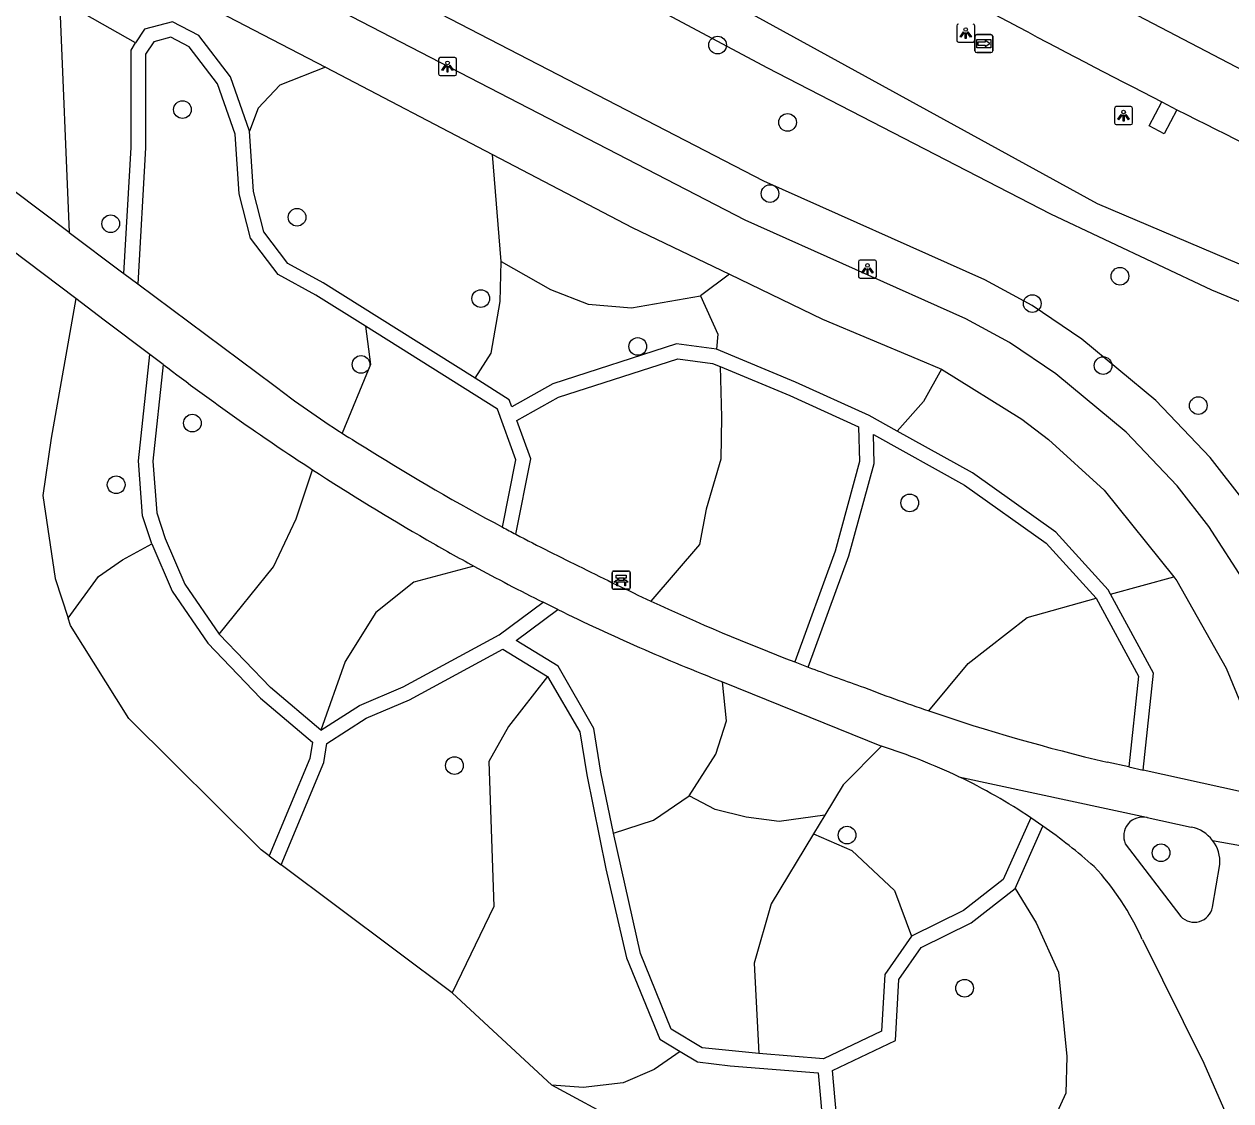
# Model space of a CAD drawing. Extents: x 158087 to 159494, y 382905 to 383981.
# Drawn here: x 159117.8 to 159184.6, y 383557.6 to 383617.1 of the extents above; entities that cross this region are included whole.
import ezdxf

# ---------------------------------------------------------------- set-up
doc = ezdxf.new("R2010")
doc.units = 0
for name, color, linetype in [('IMGEO_Bank', 7, 'Continuous'), ('IMGEO_Berm_groen', 7, 'Continuous'), ('IMGEO_Berm_open', 7, 'Continuous'), ('IMGEO_Boom', 7, 'Continuous'), ('IMGEO_Fietspad_open', 7, 'Continuous'), ('IMGEO_Groenvoorziening', 7, 'Continuous'), ('IMGEO_Lichtpunt', 7, 'Continuous'), ('IMGEO_Rijbaan_regionaal_gesloten', 7, 'Continuous'), ('IMGEO_Voetpad_halfverhard', 7, 'Continuous'), ('IMGEO_Wegwijzer', 7, 'Continuous')]:
    doc.layers.add(name, color=color, linetype=linetype)

msp = doc.modelspace()

# ---------------------------------------------------------------- linework, layer by layer
at = {"layer": 'IMGEO_Bank'}
for p, q in [((159150.336, 383585.941), (159150.336, 383586.782)), ((159150.336, 383586.782), (159150.336, 383585.941)), ((159150.411, 383586.866), (159151.252, 383586.866)), ((159151.252, 383586.866), (159150.411, 383586.866)), ((159151.033, 383586.264), (159150.64, 383586.264)), ((159150.645, 383586.372), (159150.645, 383586.478)), ((159150.689, 383586.478), (159150.689, 383586.372)), ((159150.977, 383586.484), (159150.695, 383586.484)), ((159150.695, 383586.366), (159150.977, 383586.366)), ((159150.983, 383586.372), (159150.983, 383586.478)), ((159151.027, 383586.478), (159151.027, 383586.372)), ((159151.336, 383586.791), (159151.336, 383585.95)), ((159151.336, 383585.95), (159151.336, 383586.791)), ((159151.261, 383585.866), (159150.42, 383585.866)), ((159150.42, 383585.866), (159151.261, 383585.866))]:
    msp.add_line(p, q, dxfattribs=at)
for points in [[(159150.583, 383586.264), (159150.441, 383586.264), (159150.553, 383586.366), (159150.639, 383586.366)], [(159150.639, 383586.484), (159150.553, 383586.484), (159150.553, 383586.645), (159151.116, 383586.645), (159151.116, 383586.484), (159151.033, 383586.484)], [(159150.633, 383586.257), (159150.633, 383586.05), (159150.59, 383586.05), (159150.59, 383586.257)], [(159151.033, 383586.366), (159151.116, 383586.366), (159151.228, 383586.264), (159151.089, 383586.264)], [(159151.083, 383586.257), (159151.083, 383586.05), (159151.039, 383586.05), (159151.039, 383586.257)]]:
    msp.add_lwpolyline(points, dxfattribs=at)
for centre, radius, start, end in [((159150.414, 383586.788), 0.0779, 92.4484, 184.28452), ((159150.414, 383586.788), 0.0779, 92.4484, 184.28452), ((159150.583, 383586.257), 0.00671, 2.89567, 87.10433), ((159150.64, 383586.257), 0.00671, 92.89567, 177.10433), ((159150.638, 383586.477), 0.00671, 2.89567, 87.10433), ((159150.638, 383586.373), 0.00671, 272.89567, 357.10433), ((159150.695, 383586.477), 0.00671, 92.89567, 177.10433), ((159150.695, 383586.373), 0.00671, 182.89567, 267.10433), ((159150.977, 383586.477), 0.00671, 2.89567, 87.10433), ((159150.977, 383586.373), 0.00671, 272.89567, 357.10433), ((159151.034, 383586.477), 0.00671, 92.89567, 177.10433), ((159151.034, 383586.373), 0.00671, 182.89567, 267.10433), ((159151.032, 383586.257), 0.00671, 2.89567, 87.10433), ((159151.089, 383586.257), 0.00671, 92.89567, 177.10433), ((159151.258, 383586.788), 0.0779, 2.4484, 94.28452), ((159151.258, 383586.788), 0.0779, 2.4484, 94.28452), ((159150.414, 383585.944), 0.0779, 182.4484, 274.28452), ((159150.414, 383585.944), 0.0779, 182.4484, 274.28452), ((159151.258, 383585.944), 0.0779, 272.4484, 4.28452), ((159151.258, 383585.944), 0.0779, 272.4484, 4.28452)]:
    msp.add_arc(centre, radius, start, end, dxfattribs=at)
at = {"layer": 'IMGEO_Berm_groen'}
msp.add_lwpolyline([(158903.511, 383807.338), (158912.45, 383796.934), (158931.369, 383782.148), (158969.974, 383752.859), (159025.594, 383711.342), (159057.228, 383687.268), (159086.577, 383664.934), (159106.078, 383650.693), (159116.489, 383643.09), (159134.156, 383631.849), (159150.351, 383621.947), (159177.164, 383607.204), (159191.538, 383601.097), (159222.257, 383587.89)], dxfattribs=at)
at = {"layer": 'IMGEO_Berm_open'}
msp.add_lwpolyline([(159181.576, 383612.395), (159180.878, 383611.062), (159180.038, 383611.506), (159180.741, 383612.836)], dxfattribs=at)
at = {"layer": 'IMGEO_Boom'}
for centre in [(159156.174, 383615.969), (159126.572, 383612.399), (159160.042, 383611.695), (159159.071, 383607.755), (159122.602, 383606.09), (159132.909, 383606.444), (159178.427, 383603.181), (159143.074, 383601.948), (159173.58, 383601.671), (159151.757, 383599.297), (159136.449, 383598.303), (159177.497, 383598.237), (159182.763, 383596.027), (159127.12, 383595.058), (159122.905, 383591.647), (159166.802, 383590.645), (159141.617, 383576.113), (159163.332, 383572.266), (159180.701, 383571.288), (159169.834, 383563.798)]:
    msp.add_circle(centre, 0.489, dxfattribs=at)
at = {"layer": 'IMGEO_Fietspad_open'}
for points in [[(159190.449, 383575.241), (159187.513, 383581.676), (159185.394, 383586.163), (159183.347, 383589.346), (159181.593, 383591.585), (159178.768, 383594.556), (159174.879, 383597.787), (159172.327, 383599.508), (159169.898, 383600.826), (159157.691, 383606.285), (159127.234, 383622.05), (159097.45, 383639.217)], [(159119.704, 383622.74), (159125.592, 383619.386), (159134.488, 383614.742)], [(159134.488, 383614.742), (159143.724, 383609.92)], [(159143.724, 383609.92), (159151.45, 383605.887), (159156.824, 383603.295)], [(159156.824, 383603.295), (159161.97, 383600.813), (159167.241, 383598.596), (159168.554, 383598.043)], [(159168.554, 383598.043), (159172.994, 383595.281), (159174.47, 383594.156), (159177.558, 383591.342), (159181.402, 383586.562)], [(159181.402, 383586.562), (159181.583, 383586.338), (159184.299, 383581.506), (159187.332, 383574.178)]]:
    msp.add_lwpolyline(points, dxfattribs=at)
at = {"layer": 'IMGEO_Groenvoorziening'}
for points in [[(159104.007, 383647.938), (159107.457, 383645.582), (159125.016, 383633.992), (159136.17, 383627.16), (159145.702, 383621.79), (159158.899, 383614.734), (159174.584, 383606.631), (159183.494, 383602.423), (159208.283, 383592.173), (159216.897, 383589.048), (159222.257, 383587.89)], [(159193.05, 383574.882), (159189.701, 383582.663), (159187.497, 383587.329), (159185.305, 383590.738), (159183.411, 383593.156), (159180.41, 383596.312), (159176.32, 383599.71), (159173.573, 383601.562), (159170.962, 383602.979), (159158.733, 383608.448), (159128.385, 383624.156), (159098.903, 383641.15)], [(159123.981, 383616.086), (159119.776, 383618.486)], [(159119.776, 383618.486), (159120.3, 383605.602)], [(159130.275, 383611.205), (159129.224, 383614.213), (159127.475, 383616.496), (159126.019, 383617.251), (159124.478, 383616.852), (159123.981, 383616.086)], [(159136.688, 383600.413), (159133.953, 383602.133), (159131.865, 383603.272), (159130.339, 383605.29), (159129.713, 383607.749), (159129.484, 383611.042), (159128.511, 383613.828), (159126.949, 383615.868), (159125.923, 383616.4), (159124.98, 383616.156), (159124.535, 383615.471), (159124.531, 383610.282), (159124.095, 383602.757)], [(159123.327, 383603.328), (159123.731, 383610.31), (159123.728, 383615.697), (159123.981, 383616.086)], [(159134.488, 383614.742), (159131.957, 383613.746), (159130.761, 383612.473), (159130.275, 383611.205)], [(159142.762, 383597.538), (159134.358, 383602.824), (159132.4, 383603.892), (159131.075, 383605.644), (159130.506, 383607.876), (159130.275, 383611.205)], [(159144.209, 383604.001), (159143.724, 383609.92)], [(159142.762, 383597.538), (159143.648, 383598.93), (159144.15, 383601.786), (159144.209, 383604.001)], [(159144.209, 383604.001), (159146.928, 383602.442), (159149.011, 383601.631), (159151.403, 383601.438), (159155.223, 383602.094)], [(159156.824, 383603.295), (159155.223, 383602.094)], [(159120.671, 383601.944), (159119.313, 383594.222), (159118.849, 383591.061), (159119.524, 383586.466), (159120.246, 383584.265)], [(159155.223, 383602.094), (159156.188, 383599.972), (159156.104, 383599.143)], [(159136.688, 383600.413), (159136.969, 383598.294), (159135.408, 383594.497)], [(159144.274, 383589.299), (159145.008, 383593.02), (159143.989, 383595.821), (159136.688, 383600.413)], [(159156.104, 383599.143), (159153.894, 383599.438), (159147.054, 383597.236), (159144.79, 383595.96), (159144.648, 383596.352), (159142.762, 383597.538)], [(159166.103, 383594.614), (159164.548, 383595.478), (159160.481, 383597.327), (159156.104, 383599.143)], [(159124.873, 383588.387), (159124.356, 383589.927), (159124.139, 383592.964), (159124.765, 383598.862)], [(159125.51, 383598.302), (159124.942, 383592.951), (159125.146, 383590.086), (159125.621, 383588.673), (159126.705, 383586.154), (159128.603, 383583.389)], [(159145.013, 383588.907), (159145.836, 383593.083), (159145.067, 383595.198), (159147.377, 383596.5), (159153.965, 383598.621), (159155.894, 383598.364), (159156.316, 383598.189)], [(159156.316, 383598.189), (159156.396, 383595.387), (159156.343, 383593.056), (159155.548, 383590.3), (159155.178, 383588.34), (159152.481, 383585.214)], [(159156.316, 383598.189), (159160.162, 383596.593), (159163.975, 383594.86), (159164.028, 383592.926), (159162.667, 383587.967), (159160.436, 383581.844)], [(159168.554, 383598.043), (159167.565, 383596.248), (159166.103, 383594.614)], [(159161.184, 383581.559), (159163.43, 383587.724), (159164.831, 383592.829), (159164.787, 383594.43), (159169.837, 383591.625), (159174.348, 383588.417), (159177.12, 383585.368)], [(159177.911, 383585.588), (159177.778, 383585.834), (159174.882, 383589.019), (159170.265, 383592.303), (159166.103, 383594.614)], [(159128.603, 383583.389), (159131.616, 383587.114), (159132.869, 383589.756), (159133.769, 383592.478)], [(159120.246, 383584.265), (159121.926, 383586.571), (159123.247, 383587.486), (159124.873, 383588.387)], [(159124.873, 383588.387), (159126.001, 383585.766), (159127.981, 383582.882), (159130.884, 383579.851), (159133.763, 383577.412), (159133.618, 383576.508), (159131.365, 383571.124)], [(159142.69, 383587.146), (159139.374, 383586.266), (159137.274, 383584.572), (159135.58, 383581.862), (159134.226, 383578.068)], [(159177.911, 383585.588), (159181.402, 383586.562)], [(159134.226, 383578.068), (159136.367, 383579.444), (159138.781, 383580.46), (159144.097, 383583.348), (159146.523, 383585.146)], [(159167.859, 383579.137), (159170.039, 383581.751), (159173.297, 383584.301), (159177.12, 383585.368)], [(159177.12, 383585.368), (159179.454, 383581.06), (159178.924, 383576.036)], [(159179.71, 383575.862), (159180.276, 383581.223), (159177.911, 383585.588)], [(159131.365, 383571.124), (159130.924, 383571.455), (159123.613, 383578.709), (159120.378, 383583.865), (159120.246, 383584.265)], [(159150.407, 383572.372), (159149.721, 383575.746), (159149.331, 383578.171), (159147.347, 383581.61), (159145.024, 383583.04), (159147.329, 383584.747)], [(159134.226, 383578.068), (159131.433, 383580.434), (159128.603, 383583.389)], [(159132.025, 383570.629), (159134.392, 383576.288), (159134.56, 383577.331), (159136.741, 383578.733), (159139.134, 383579.741), (159144.296, 383582.549), (159146.755, 383581.035)], [(159146.755, 383581.035), (159144.602, 383578.277), (159143.513, 383576.342), (159143.802, 383568.326), (159141.486, 383563.533)], [(159146.755, 383581.035), (159148.553, 383577.971), (159148.934, 383575.602), (159149.99, 383570.404), (159151.137, 383565.477), (159152.97, 383560.983), (159154.104, 383560.302)], [(159154.599, 383574.439), (159156.069, 383576.737), (159156.663, 383578.597), (159156.442, 383580.747)], [(159165.24, 383577.18), (159163.109, 383575.05), (159162.098, 383573.377)], [(159150.407, 383572.372), (159152.626, 383573.096), (159154.599, 383574.439)], [(159162.098, 383573.377), (159159.571, 383573.017), (159157.751, 383573.254), (159156.047, 383573.679), (159154.599, 383574.439)], [(159162.098, 383573.377), (159161.469, 383572.336)], [(159173.499, 383573.228), (159171.977, 383569.815), (159169.769, 383568.089), (159166.889, 383566.671)], [(159158.459, 383560.184), (159155.32, 383560.506), (159153.61, 383561.531), (159151.902, 383565.721), (159150.407, 383572.372)], [(159161.469, 383572.336), (159159.13, 383568.467), (159158.196, 383565.175), (159158.459, 383560.184)], [(159161.469, 383572.336), (159163.601, 383571.415), (159165.959, 383569.204), (159166.889, 383566.671)], [(159172.626, 383569.308), (159174.17, 383572.768)], [(159131.365, 383571.124), (159132.025, 383570.629)], [(159141.486, 383563.533), (159132.025, 383570.629)], [(159162.83, 383555.92), (159162.524, 383559.246), (159166.004, 383560.91), (159166.203, 383564.283), (159167.428, 383566.045), (159170.197, 383567.408), (159172.626, 383569.308)], [(159172.626, 383569.308), (159173.795, 383567.408), (159175.035, 383564.68), (159175.482, 383560.017), (159175.432, 383557.983), (159174.46, 383555.859)], [(159166.889, 383566.671), (159165.417, 383564.555), (159165.233, 383561.428), (159162.025, 383559.894), (159158.459, 383560.184)], [(159147.009, 383558.433), (159141.486, 383563.533)], [(159154.104, 383560.302), (159152.664, 383559.291), (159150.941, 383558.557), (159148.739, 383558.302), (159147.009, 383558.433)], [(159154.104, 383560.302), (159155.054, 383559.732), (159156.875, 383559.51), (159161.733, 383559.115), (159162.032, 383555.861)], [(159162.032, 383555.861), (159155.417, 383555.377), (159150.887, 383556.325), (159147.009, 383558.433)]]:
    msp.add_lwpolyline(points, dxfattribs=at)
at = {"layer": 'IMGEO_Lichtpunt'}
for p, q in [((159169.398, 383617.034), (159169.398, 383616.227)), ((159169.398, 383617.034), (159169.398, 383616.227)), ((159170.394, 383616.227), (159170.394, 383617.034)), ((159170.394, 383616.227), (159170.394, 383617.034)), ((159169.492, 383616.133), (159170.3, 383616.133)), ((159169.492, 383616.133), (159170.3, 383616.133)), ((159140.737, 383615.187), (159140.737, 383614.38)), ((159140.737, 383615.187), (159140.737, 383614.38)), ((159141.639, 383615.282), (159140.831, 383615.282)), ((159141.639, 383615.282), (159140.831, 383615.282)), ((159141.733, 383614.38), (159141.733, 383615.187)), ((159141.733, 383614.38), (159141.733, 383615.187)), ((159140.831, 383614.286), (159141.639, 383614.286)), ((159140.831, 383614.286), (159141.639, 383614.286)), ((159178.129, 383612.47), (159178.129, 383611.663)), ((159178.129, 383612.47), (159178.129, 383611.663)), ((159179.031, 383612.565), (159178.223, 383612.565)), ((159179.031, 383612.565), (159178.223, 383612.565)), ((159179.125, 383611.663), (159179.125, 383612.47)), ((159179.125, 383611.663), (159179.125, 383612.47)), ((159178.223, 383611.569), (159179.031, 383611.569)), ((159178.223, 383611.569), (159179.031, 383611.569)), ((159163.965, 383603.981), (159163.965, 383603.174)), ((159163.965, 383603.981), (159163.965, 383603.174)), ((159164.867, 383604.076), (159164.059, 383604.076)), ((159164.867, 383604.076), (159164.059, 383604.076)), ((159164.961, 383603.174), (159164.961, 383603.981)), ((159164.961, 383603.174), (159164.961, 383603.981)), ((159164.059, 383603.08), (159164.867, 383603.08)), ((159164.059, 383603.08), (159164.867, 383603.08))]:
    msp.add_line(p, q, dxfattribs=at)
for points in [[(159169.772, 383616.698), (159169.811, 383616.67), (159169.623, 383616.408), (159169.585, 383616.435), (159169.772, 383616.698)], [(159169.874, 383616.65), (159169.921, 383616.65), (159169.921, 383616.328), (159169.874, 383616.328), (159169.874, 383616.65)], [(159169.984, 383616.67), (159170.022, 383616.697), (159170.209, 383616.435), (159170.17, 383616.407), (159169.984, 383616.67)], [(159141.111, 383614.851), (159141.15, 383614.823), (159140.962, 383614.561), (159140.924, 383614.588), (159141.111, 383614.851)], [(159141.213, 383614.803), (159141.26, 383614.803), (159141.26, 383614.481), (159141.213, 383614.481), (159141.213, 383614.803)], [(159141.323, 383614.823), (159141.361, 383614.85), (159141.548, 383614.588), (159141.509, 383614.56), (159141.323, 383614.823)], [(159178.503, 383612.134), (159178.542, 383612.106), (159178.354, 383611.844), (159178.316, 383611.871), (159178.503, 383612.134)], [(159178.605, 383612.086), (159178.652, 383612.086), (159178.652, 383611.764), (159178.605, 383611.764), (159178.605, 383612.086)], [(159178.715, 383612.106), (159178.753, 383612.133), (159178.94, 383611.871), (159178.901, 383611.843), (159178.715, 383612.106)], [(159164.339, 383603.645), (159164.378, 383603.617), (159164.19, 383603.355), (159164.152, 383603.382), (159164.339, 383603.645)], [(159164.551, 383603.617), (159164.589, 383603.644), (159164.776, 383603.382), (159164.737, 383603.354), (159164.551, 383603.617)], [(159164.441, 383603.597), (159164.488, 383603.597), (159164.488, 383603.275), (159164.441, 383603.275), (159164.441, 383603.597)]]:
    msp.add_lwpolyline(points, dxfattribs=at)
for centre in [(159169.897, 383616.832), (159141.236, 383614.985), (159178.628, 383612.268), (159164.464, 383603.779)]:
    msp.add_circle(centre, 0.0994, dxfattribs=at)
for centre, start, end in [((159169.492, 383617.034), 90, 180), ((159169.492, 383617.034), 90, 180), ((159170.3, 383617.034), 0, 90), ((159170.3, 383617.034), 0, 90), ((159169.492, 383616.227), 180, 270), ((159169.492, 383616.227), 180, 270), ((159170.3, 383616.227), 270, 0), ((159170.3, 383616.227), 270, 360), ((159140.831, 383615.187), 90, 180), ((159140.831, 383615.187), 90, 180), ((159141.639, 383615.187), 0, 90), ((159141.639, 383615.187), 0, 90), ((159140.831, 383614.38), 180, 270), ((159140.831, 383614.38), 180, 270), ((159141.639, 383614.38), 270, 0), ((159141.639, 383614.38), 270, 360), ((159178.223, 383612.47), 90, 180), ((159178.223, 383612.47), 90, 180), ((159179.031, 383612.47), 0, 90), ((159179.031, 383612.47), 0, 90), ((159178.223, 383611.663), 180, 270), ((159178.223, 383611.663), 180, 270), ((159179.031, 383611.663), 270, 0), ((159179.031, 383611.663), 270, 360), ((159164.059, 383603.981), 90, 180), ((159164.059, 383603.981), 90, 180), ((159164.867, 383603.981), 0, 90), ((159164.867, 383603.981), 0, 90), ((159164.059, 383603.174), 180, 270), ((159164.059, 383603.174), 180, 270), ((159164.867, 383603.174), 270, 0), ((159164.867, 383603.174), 270, 360)]:
    msp.add_arc(centre, 0.0946, start, end, dxfattribs=at)
at = {"layer": 'IMGEO_Rijbaan_regionaal_gesloten'}
for points in [[(159247.353, 383585.758), (159239.594, 383589.387), (159225.783, 383595.761), (159208.313, 383603.546), (159190.703, 383611.709), (159169.836, 383622.628), (159152.852, 383632.212), (159139.385, 383639.976), (159122.644, 383650.288), (159109.663, 383658.901), (159093.164, 383670.184), (159080.668, 383679.525), (159062.009, 383693.704)], [(159180.741, 383612.836), (159181.576, 383612.395)]]:
    msp.add_lwpolyline(points, dxfattribs=at)
for centre, radius, start, end in [((159408.916, 384060.303), 502.286, 240.80262, 242.98183), ((159478.115, 384198.155), 656.544, 243.149359, 244.817268)]:
    msp.add_arc(centre, radius, start, end, dxfattribs=at)
at = {"layer": 'IMGEO_Voetpad_halfverhard'}
for points in [[(159120.3, 383605.602), (159114.095, 383610.266), (159092.435, 383626.419), (159080.731, 383635.316), (159032.562, 383671.001), (159000, 383695.315), (158926.765, 383750), (158924.413, 383751.353)], [(159120.671, 383601.944), (159087.989, 383626.635), (159081.784, 383619.013)], [(159120.3, 383605.602), (159123.203, 383603.42), (159123.327, 383603.328)], [(159123.327, 383603.328), (159124.095, 383602.757)], [(159124.095, 383602.757), (159131.618, 383597.161)], [(159124.765, 383598.862), (159122.246, 383600.754), (159120.671, 383601.944)], [(159125.51, 383598.302), (159124.765, 383598.862)], [(159147.329, 383584.747), (159146.523, 383585.146)], [(159160.436, 383581.844), (159161.184, 383581.559)], [(159156.442, 383580.747), (159165.24, 383577.18)], [(159178.924, 383576.036), (159177.718, 383576.302)], [(159178.924, 383576.036), (159179.71, 383575.862)], [(159187.332, 383574.178), (159179.71, 383575.862)], [(159169.51, 383575.498), (159179.89, 383573.253), (159179.932, 383573.239)], [(159174.17, 383572.768), (159173.499, 383573.228)], [(159179.932, 383573.239), (159182.371, 383572.711)], [(159178.725, 383571.786), (159181.791, 383567.766)], [(159183.553, 383571.969), (159186.848, 383571.372)], [(159183.55, 383568.275), (159183.953, 383570.632)], [(159179.666, 383566.489), (159180.777, 383564.257), (159183.068, 383559.658), (159184.278, 383556.862), (159184.542, 383556.251)]]:
    msp.add_lwpolyline(points, dxfattribs=at)
for centre, radius, start, end in [((159207.462, 383705.75), 135.134, 232.66673, 236.95258), ((159164.021, 383639.232), 53.103, 232.39655, 237.3965), ((159164.633, 383640.239), 54.281, 237.42491, 239.29219), ((159201.627, 383696.633), 121.696, 237.87582, 241.88274), ((159208.092, 383706.698), 136.272, 236.9478, 240.06788), ((159181.316, 383658.239), 78.261, 241.75022, 242.36266), ((159198.842, 383690.225), 117.381, 239.96869, 241.42073), ((159203.015, 383699.358), 124.754, 242.29434, 244.19081), ((159200.126, 383692.549), 120.037, 241.41327, 243.47702), ((159205.11, 383698.53), 124.941, 243.16038, 245.08758), ((159206.285, 383701.147), 127.81, 245.10404, 248.97772), ((159200.453, 383693.396), 120.941, 243.94363, 248.65982), ((159206.184, 383701.046), 127.68, 249.36323, 250.73768), ((159201.1, 383676.693), 103.064, 248.93925, 251.18424), ((159201.775, 383678.522), 105.013, 251.1575, 256.75684), ((159155.581, 383546.397), 32.263, 64.42141, 72.57854), ((159155.592, 383546.401), 32.255, 56.27744, 64.43719), ((159179.691, 383572.212), 1.055, 76.7862, 203.78131), ((159155.679, 383546.493), 32.13, 48.43719, 54.86422), ((159181.97, 383570.76), 1.992, 37.37141, 78.39153), ((159181.982, 383570.771), 1.975, 355.97086, 37.34111), ((159166.356, 383560.602), 14.553, 23.85935, 43.02895), ((159182.538, 383568.477), 1.032, 223.56631, 348.71129)]:
    msp.add_arc(centre, radius, start, end, dxfattribs=at)
at = {"layer": 'IMGEO_Wegwijzer'}
for p, q in [((159170.403, 383615.656), (159170.403, 383616.456)), ((159170.403, 383616.456), (159170.403, 383615.656)), ((159170.503, 383616.556), (159171.293, 383616.556)), ((159171.293, 383616.556), (159170.503, 383616.556)), ((159171.393, 383616.456), (159171.393, 383615.656)), ((159171.393, 383615.656), (159171.393, 383616.456)), ((159171.293, 383615.556), (159170.503, 383615.556)), ((159170.503, 383615.556), (159171.293, 383615.556))]:
    msp.add_line(p, q, dxfattribs=at)
for points in [[(159170.504, 383616.288), (159171.292, 383616.288), (159171.292, 383615.824), (159170.504, 383615.824), (159170.504, 383616.288)], [(159170.569, 383616.14), (159170.569, 383616.056), (159170.569, 383615.972), (159170.98, 383615.972), (159170.98, 383615.889), (159171.227, 383616.056), (159170.98, 383616.223), (159170.98, 383616.14), (159170.569, 383616.14)]]:
    msp.add_lwpolyline(points, dxfattribs=at)
for centre, start, end in [((159170.503, 383616.456), 90, 180), ((159170.503, 383616.456), 90, 180), ((159171.293, 383616.456), 0, 90), ((159171.293, 383616.456), 360, 90), ((159170.503, 383615.656), 180, 270), ((159170.503, 383615.656), 180, 270), ((159171.293, 383615.656), 270, 0), ((159171.293, 383615.656), 270, 0)]:
    msp.add_arc(centre, 0.1, start, end, dxfattribs=at)

doc.saveas('drawing.dxf')
